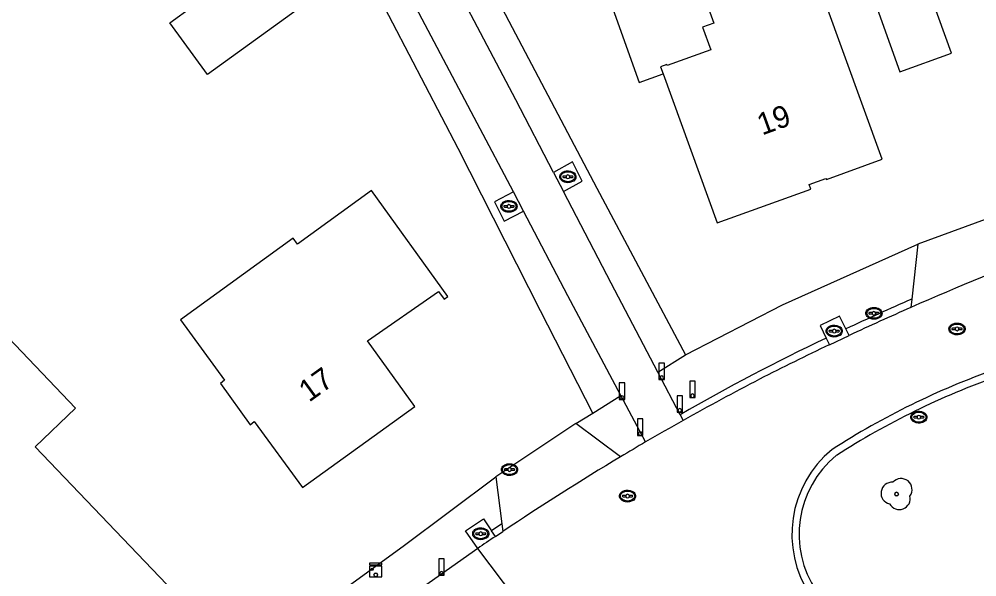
# Model space of a CAD drawing. Extents: x 194485 to 197793, y 468269 to 470822.
# Drawn here: x 197464.3 to 197516.7, y 468575.6 to 468606.2 of the extents above; entities that cross this region are included whole.
import ezdxf

# ---------------------------------------------------------------- set-up
doc = ezdxf.new("R2010")
doc.units = 0
for name, color, linetype in [('BGT grensvlak begroeid terreindeel LR', 7, 'Continuous'), ('BGT grensvlak gebouwinstallatie plus 1', 7, 'Continuous'), ('BGT grensvlak onbegroeid terreindeel', 7, 'Continuous'), ('BGT grensvlak ondersteunend wegdeel', 7, 'Continuous'), ('BGT grensvlak pand op maaiveld', 7, 'Continuous'), ('BGT grensvlak wegdeel', 7, 'Continuous'), ('BGT puntobject kast telecom kast', 7, 'Continuous'), ('BGT puntobject paal afsluitpaal', 7, 'Continuous'), ('BGT puntobject paal lichtmast', 7, 'Continuous'), ('BGT puntobject put brandkraan -put', 7, 'Continuous'), ('BGT puntobject put inspectie- rioolput', 7, 'Continuous'), ('BGT puntobject put kolk', 7, 'Continuous'), ('BGT puntobject vegetatieobject boom', 7, 'Continuous'), ('BGT tekst huisnummerreeks', 7, 'Continuous')]:
    doc.layers.add(name, color=color, linetype=linetype)

msp = doc.modelspace()

# ---------------------------------------------------------------- linework, layer by layer
at = {"layer": 'BGT grensvlak begroeid terreindeel LR'}
for p, q in [((197499.256, 468586.81), (197500.764, 468587.76)), ((197495.698, 468584.57), (197497.229, 468585.534))]:
    msp.add_line(p, q, dxfattribs=at)
at = {"layer": 'BGT grensvlak gebouwinstallatie plus 1'}
for points in [[(197472.513, 468605.971), (197480.083, 468611.466), (197482.148, 468608.621), (197474.579, 468603.126), (197472.513, 468605.971)], [(197501.906, 468607.999), (197501.434, 468609.296), (197496.506, 468607.518), (197498.23, 468602.698), (197499.538, 468603.17)]]:
    msp.add_lwpolyline(points, dxfattribs=at)
at = {"layer": 'BGT grensvlak onbegroeid terreindeel'}
for p, q in [((197506.087, 468590.502), (197513.5, 468593.838)), ((197500.764, 468587.76), (197506.087, 468590.502)), ((197509.558, 468589.19), (197509.199, 468589.891)), ((197509.739, 468588.836), (197509.558, 468589.19)), ((197508.477, 468588.679), (197508.649, 468588.318)), ((197494.758, 468584.006), (197495.698, 468584.57)), ((197490.355, 468577.817), (197490.143, 468578.131))]:
    msp.add_line(p, q, dxfattribs=at)
for points in [[(197470.225, 468645.9), (197471.953, 468642.531), (197475.894, 468634.955), (197480.604, 468626.011), (197485.896, 468615.973), (197491.095, 468606.053), (197495.911, 468596.906), (197500.764, 468587.76)], [(197495.698, 468584.57), (197492.818, 468590.183), (197488.323, 468599.086), (197483.85, 468607.682), (197478.898, 468616.807), (197474.162, 468625.899), (197469.099, 468635.083), (197464.782, 468643.129)], [(197494.082, 468596.718), (197495.105, 468597.283), (197494.585, 468598.346), (197493.543, 468597.764)], [(197491.338, 468596.695), (197490.31, 468596.156), (197490.844, 468595.095), (197491.889, 468595.643)], [(197509.199, 468589.891), (197508.144, 468589.382), (197508.477, 468588.679)], [(197480.158, 468573.542), (197485.303, 468577.29), (197490.383, 468581.091)], [(197489.384, 468577.155), (197488.721, 468578.123), (197489.701, 468578.784), (197490.143, 468578.131)]]:
    msp.add_lwpolyline(points, dxfattribs=at)
at = {"layer": 'BGT grensvlak ondersteunend wegdeel'}
msp.add_line((197490.708, 468578.513), (197490.143, 468578.131), dxfattribs=at)
for centre, radius, start, end in [((197581.846, 468434.582), 170.673, 113.73074, 115.05889), ((197555.376, 468489.467), 109.739, 115.30073, 120.01905), ((197532.332, 468545.935), 43.152, 109.5619, 122.6792), ((197512.614, 468577.929), 5.618, 129.6094, 213.7018)]:
    msp.add_arc(centre, radius, start, end, dxfattribs=at)
at = {"layer": 'BGT grensvlak pand op maaiveld'}
for points in [[(197499.538, 468603.17), (197502.495, 468595.005), (197507.635, 468596.855), (197507.543, 468597.107), (197508.46, 468597.441), (197508.486, 468597.371), (197511.547, 468598.495), (197507.373, 468609.977), (197501.906, 468607.999)], [(197512.51, 468603.283), (197515.34, 468604.304), (197513.652, 468609.007), (197510.822, 468607.986), (197512.51, 468603.283)], [(197501.906, 468607.999), (197501.565, 468607.876), (197501.684, 468607.548), (197501.732, 468607.566), (197502.318, 468605.952), (197501.709, 468605.731), (197502.159, 468604.493), (197499.763, 468603.622), (197499.745, 468603.673), (197499.401, 468603.548), (197499.538, 468603.17)], [(197473.107, 468589.695), (197475.523, 468586.378), (197475.296, 468586.191), (197476.915, 468583.933), (197477.146, 468584.124), (197479.782, 468580.492), (197485.939, 468584.945), (197483.35, 468588.527), (197487.242, 468591.24), (197487.544, 468590.821), (197487.753, 468590.967), (197483.562, 468596.767), (197479.521, 468593.831), (197479.277, 468594.165), (197473.107, 468589.695)], [(197466.622, 468568.101), (197457.058, 468578.104), (197463.355, 468584.131), (197460.49, 468587.127), (197462.942, 468589.466), (197467.351, 468584.854), (197465.142, 468582.727), (197473.158, 468574.342), (197466.622, 468568.101)]]:
    msp.add_lwpolyline(points, dxfattribs=at)
at = {"layer": 'BGT grensvlak wegdeel'}
for p, q in [((197493.543, 468597.764), (197494.082, 468596.718)), ((197491.889, 468595.643), (197491.338, 468596.695)), ((197518.451, 468595.655), (197513.5, 468593.838)), ((197513.5, 468593.838), (197513.161, 468590.824)), ((197513.161, 468590.824), (197513.11, 468590.364)), ((197508.649, 468588.318), (197509.739, 468588.836)), ((197500.475, 468584.485), (197499.256, 468586.81)), ((197498.582, 468582.992), (197497.229, 468585.534)), ((197500.475, 468584.485), (197500.64, 468584.169)), ((197494.758, 468584.006), (197490.383, 468581.091)), ((197497.215, 468582.183), (197494.758, 468584.006)), ((197490.383, 468581.091), (197490.708, 468578.513)), ((197490.708, 468578.513), (197490.762, 468578.088)), ((197490.355, 468577.817), (197490.762, 468578.088)), ((197489.384, 468577.155), (197485.459, 468574.392)), ((197492.431, 468573.161), (197489.384, 468577.155))]:
    msp.add_line(p, q, dxfattribs=at)
for points in [[(197493.543, 468597.764), (197491.472, 468601.752), (197486.556, 468611.083), (197484.321, 468615.302)], [(197491.338, 468596.695), (197489.358, 468600.475), (197484.149, 468610.33), (197482.164, 468614.065)], [(197499.256, 468586.81), (197496.695, 468591.695), (197494.082, 468596.718)], [(197497.229, 468585.534), (197494.317, 468591.007), (197491.889, 468595.643)]]:
    msp.add_lwpolyline(points, dxfattribs=at)
for centre, radius, start, end in [((197579.829, 468438.921), 165.489, 110.82977, 113.77593), ((197593.183, 468409.229), 198.044, 113.84835, 114.91913), ((197576.727, 468445.319), 158.378, 115.45779, 116.9984), ((197532.293, 468546.005), 43.473, 109.5448, 122.7168), ((197570.514, 468460.058), 142.428, 117.46325, 119.37942), ((197594.924, 468416.924), 191.99, 119.4121, 120.11963), ((197652.913, 468320.653), 304.368, 120.46783, 120.76685), ((197512.615, 468577.928), 6.019, 129.3815, 213.6944), ((197575.331, 468451.953), 151.861, 120.95684, 123.84065), ((197577.646, 468448.739), 155.823, 124.06899, 124.50111)]:
    msp.add_arc(centre, radius, start, end, dxfattribs=at)
at = {"layer": 'BGT puntobject kast telecom kast'}
msp.add_lwpolyline([(197484.137, 468576.358), (197483.461, 468576.358), (197483.461, 468576.257), (197484.137, 468576.257)], close=True, dxfattribs=at)
msp.add_lwpolyline([(197483.799, 468575.61), (197484.137, 468575.61), (197484.137, 468576.184), (197483.461, 468576.184), (197483.461, 468575.61), (197483.799, 468575.61)], dxfattribs=at)
for centre, radius in [((197483.603, 468576.015), 0.0607), ((197483.799, 468575.71), 0.1)]:
    msp.add_circle(centre, radius, dxfattribs=at)
for start, end in [(0, 180), (180, 0)]:
    msp.add_arc((197483.799, 468575.71), 0.1, start, end, dxfattribs=at)
at = {"layer": 'BGT puntobject paal afsluitpaal'}
for points in [[(197499.614, 468587.311), (197499.314, 468587.311), (197499.314, 468586.411), (197499.464, 468586.411)], [(197499.464, 468586.411), (197499.614, 468586.411), (197499.614, 468587.311)], [(197497.439, 468586.229), (197497.139, 468586.229), (197497.139, 468585.329), (197497.289, 468585.329)], [(197497.289, 468585.329), (197497.439, 468585.329), (197497.439, 468586.229)], [(197500.604, 468585.525), (197500.304, 468585.525), (197500.304, 468584.625), (197500.454, 468584.625)], [(197500.454, 468584.625), (197500.604, 468584.625), (197500.604, 468585.525)], [(197498.44, 468584.253), (197498.14, 468584.253), (197498.14, 468583.353), (197498.29, 468583.353)], [(197498.29, 468583.353), (197498.44, 468583.353), (197498.44, 468584.253)], [(197487.553, 468576.59), (197487.253, 468576.59), (197487.253, 468575.69), (197487.403, 468575.69)], [(197487.403, 468575.69), (197487.553, 468575.69), (197487.553, 468576.59)]]:
    msp.add_lwpolyline(points, dxfattribs=at)
for centre, start, end in [((197499.464, 468586.511), 0, 180), ((197499.464, 468586.511), 0, 180), ((197499.464, 468586.511), 180, 0), ((197499.464, 468586.511), 180, 270), ((197499.464, 468586.511), 270, 0), ((197497.289, 468585.429), 0, 180), ((197497.289, 468585.429), 0, 180), ((197497.289, 468585.429), 180, 0), ((197497.289, 468585.429), 180, 270), ((197497.289, 468585.429), 270, 0), ((197500.454, 468584.725), 0, 180), ((197500.454, 468584.725), 0, 180), ((197500.454, 468584.725), 180, 0), ((197500.454, 468584.725), 180, 270), ((197500.454, 468584.725), 270, 0), ((197498.29, 468583.453), 0, 180), ((197498.29, 468583.453), 0, 180), ((197498.29, 468583.453), 180, 0), ((197498.29, 468583.453), 180, 270), ((197498.29, 468583.453), 270, 0), ((197487.403, 468575.79), 0, 180), ((197487.403, 468575.79), 0, 180), ((197487.403, 468575.79), 180, 0), ((197487.403, 468575.79), 180, 270), ((197487.403, 468575.79), 270, 0)]:
    msp.add_arc(centre, 0.1, start, end, dxfattribs=at)
at = {"layer": 'BGT puntobject paal lichtmast'}
for points in [[(197501.303, 468586.323), (197501.003, 468586.323), (197501.003, 468585.423), (197501.153, 468585.423)], [(197501.153, 468585.423), (197501.303, 468585.423), (197501.303, 468586.323)]]:
    msp.add_lwpolyline(points, dxfattribs=at)
for start, end in [(0, 180), (0, 180), (180, 0), (180, 270), (270, 0)]:
    msp.add_arc((197501.153, 468585.523), 0.1, start, end, dxfattribs=at)
at = {"layer": 'BGT puntobject put brandkraan -put'}
for p, q in [((197491.036, 468581.517), (197490.879, 468581.517)), ((197490.879, 468581.442), (197491.036, 468581.442)), ((197491.379, 468581.517), (197491.222, 468581.517)), ((197491.222, 468581.442), (197491.379, 468581.442))]:
    msp.add_line(p, q, dxfattribs=at)
for centre, radius, start, end in [((197490.879, 468581.479), 0.0375, 90, 270), ((197491.129, 468581.479), 0.1, 0, 180), ((197491.129, 468581.479), 0.1, 157.9757, 180), ((197491.129, 468581.479), 0.1, 180, 202.0243), ((197491.129, 468581.479), 0.1, 180, 0), ((197491.129, 468581.479), 0.1, 0, 22.0243), ((197491.129, 468581.479), 0.1, 337.9757, 0), ((197491.379, 468581.479), 0.0375, 270, 90)]:
    msp.add_arc(centre, radius, start, end, dxfattribs=at)
msp.add_ellipse((197491.129, 468581.479), major_axis=(0.392, 0), ratio=0.689655, dxfattribs=at)
msp.add_open_spline([(197491.571, 468581.479), (197491.571, 468581.522), (197491.559, 468581.566), (197491.493, 468581.68), (197491.412, 468581.737), (197491.22, 468581.802), (197491.11, 468581.808), (197490.907, 468581.767), (197490.816, 468581.72), (197490.713, 468581.603), (197490.688, 468581.543), (197490.686, 468581.421), (197490.71, 468581.36), (197490.794, 468581.261), (197490.853, 468581.222), (197491.032, 468581.154), (197491.166, 468581.147), (197491.399, 468581.209), (197491.499, 468581.278), (197491.562, 468581.403), (197491.571, 468581.441), (197491.571, 468581.479)], degree=3, dxfattribs=at)
at = {"layer": 'BGT puntobject put inspectie- rioolput'}
for p, q in [((197511, 468590.082), (197510.843, 468590.082)), ((197510.843, 468590.007), (197511, 468590.007)), ((197511.343, 468590.082), (197511.186, 468590.082)), ((197511.186, 468590.007), (197511.343, 468590.007)), ((197515.551, 468589.226), (197515.394, 468589.226)), ((197515.394, 468589.15), (197515.551, 468589.15)), ((197515.894, 468589.226), (197515.737, 468589.226)), ((197515.737, 468589.15), (197515.894, 468589.15)), ((197513.46, 468584.389), (197513.303, 468584.389)), ((197513.303, 468584.315), (197513.46, 468584.315)), ((197513.803, 468584.389), (197513.646, 468584.389)), ((197513.646, 468584.315), (197513.803, 468584.315)), ((197497.503, 468580.065), (197497.346, 468580.065)), ((197497.346, 468579.99), (197497.503, 468579.99)), ((197497.846, 468580.065), (197497.689, 468580.065)), ((197497.689, 468579.99), (197497.846, 468579.99))]:
    msp.add_line(p, q, dxfattribs=at)
for centre, radius, start, end in [((197510.843, 468590.044), 0.0375, 90, 270), ((197511.093, 468590.044), 0.1, 0, 180), ((197511.093, 468590.044), 0.1, 157.9757, 180), ((197511.093, 468590.044), 0.1, 180, 202.0243), ((197511.093, 468590.044), 0.1, 180, 0), ((197511.093, 468590.044), 0.1, 0, 22.0243), ((197511.093, 468590.044), 0.1, 337.9757, 0), ((197511.343, 468590.044), 0.0375, 270, 90), ((197515.644, 468589.188), 0.1, 0, 180), ((197515.394, 468589.188), 0.0375, 90, 270), ((197515.644, 468589.188), 0.1, 157.9757, 180), ((197515.644, 468589.188), 0.1, 180, 202.0243), ((197515.644, 468589.188), 0.1, 180, 0), ((197515.644, 468589.188), 0.1, 0, 22.0243), ((197515.644, 468589.188), 0.1, 337.9757, 0), ((197515.894, 468589.188), 0.0375, 270, 90), ((197513.303, 468584.352), 0.0375, 90, 270), ((197513.553, 468584.352), 0.1, 0, 180), ((197513.553, 468584.352), 0.1, 157.9757, 180), ((197513.553, 468584.352), 0.1, 180, 202.0243), ((197513.553, 468584.352), 0.1, 180, 0), ((197513.553, 468584.352), 0.1, 0, 22.0243), ((197513.553, 468584.352), 0.1, 337.9757, 0), ((197513.803, 468584.352), 0.0375, 270, 90), ((197497.346, 468580.027), 0.0375, 90, 270), ((197497.596, 468580.027), 0.1, 0, 180), ((197497.596, 468580.027), 0.1, 157.9757, 180), ((197497.596, 468580.027), 0.1, 180, 202.0243), ((197497.596, 468580.027), 0.1, 180, 0), ((197497.596, 468580.027), 0.1, 0, 22.0243), ((197497.596, 468580.027), 0.1, 337.9757, 0), ((197497.846, 468580.027), 0.0375, 270, 90)]:
    msp.add_arc(centre, radius, start, end, dxfattribs=at)
for centre in [(197511.093, 468590.044), (197515.644, 468589.188), (197513.553, 468584.352), (197497.596, 468580.027)]:
    msp.add_ellipse(centre, major_axis=(0.392, 0), ratio=0.689655, dxfattribs=at)
for points in [[(197511.535, 468590.044), (197511.535, 468590.087), (197511.523, 468590.131), (197511.457, 468590.245), (197511.376, 468590.302), (197511.184, 468590.367), (197511.074, 468590.373), (197510.871, 468590.332), (197510.78, 468590.285), (197510.677, 468590.168), (197510.652, 468590.108), (197510.65, 468589.986), (197510.674, 468589.925), (197510.758, 468589.826), (197510.817, 468589.787), (197510.996, 468589.719), (197511.13, 468589.712), (197511.363, 468589.774), (197511.463, 468589.843), (197511.526, 468589.968), (197511.535, 468590.006), (197511.535, 468590.044)], [(197516.086, 468589.188), (197516.086, 468589.231), (197516.074, 468589.275), (197516.008, 468589.389), (197515.927, 468589.446), (197515.735, 468589.511), (197515.625, 468589.517), (197515.422, 468589.476), (197515.331, 468589.429), (197515.228, 468589.312), (197515.203, 468589.252), (197515.201, 468589.13), (197515.225, 468589.069), (197515.309, 468588.97), (197515.368, 468588.931), (197515.547, 468588.863), (197515.681, 468588.856), (197515.914, 468588.918), (197516.014, 468588.987), (197516.077, 468589.112), (197516.086, 468589.15), (197516.086, 468589.188)], [(197513.995, 468584.352), (197513.995, 468584.395), (197513.983, 468584.439), (197513.917, 468584.553), (197513.836, 468584.61), (197513.644, 468584.675), (197513.534, 468584.681), (197513.331, 468584.64), (197513.24, 468584.593), (197513.137, 468584.476), (197513.112, 468584.416), (197513.11, 468584.294), (197513.134, 468584.233), (197513.218, 468584.134), (197513.277, 468584.095), (197513.456, 468584.027), (197513.59, 468584.02), (197513.823, 468584.082), (197513.923, 468584.151), (197513.986, 468584.276), (197513.995, 468584.314), (197513.995, 468584.352)], [(197498.038, 468580.027), (197498.038, 468580.07), (197498.026, 468580.114), (197497.96, 468580.228), (197497.879, 468580.285), (197497.687, 468580.35), (197497.577, 468580.356), (197497.374, 468580.315), (197497.283, 468580.268), (197497.18, 468580.151), (197497.155, 468580.091), (197497.153, 468579.969), (197497.177, 468579.908), (197497.261, 468579.809), (197497.32, 468579.77), (197497.499, 468579.702), (197497.633, 468579.695), (197497.866, 468579.757), (197497.966, 468579.826), (197498.029, 468579.951), (197498.038, 468579.989), (197498.038, 468580.027)]]:
    msp.add_open_spline(points, degree=3, dxfattribs=at)
at = {"layer": 'BGT puntobject put kolk'}
for p, q in [((197494.235, 468597.568), (197494.078, 468597.568)), ((197494.078, 468597.492), (197494.235, 468597.492)), ((197494.578, 468597.568), (197494.421, 468597.568)), ((197494.421, 468597.492), (197494.578, 468597.492)), ((197491.006, 468595.943), (197490.849, 468595.943)), ((197490.849, 468595.867), (197491.006, 468595.867)), ((197491.349, 468595.943), (197491.192, 468595.943)), ((197491.192, 468595.867), (197491.349, 468595.867)), ((197508.824, 468589.109), (197508.667, 468589.109)), ((197508.667, 468589.034), (197508.824, 468589.034)), ((197509.167, 468589.109), (197509.01, 468589.109)), ((197509.01, 468589.034), (197509.167, 468589.034)), ((197489.458, 468578.001), (197489.301, 468578.001)), ((197489.301, 468577.926), (197489.458, 468577.926)), ((197489.801, 468578.001), (197489.644, 468578.001)), ((197489.644, 468577.926), (197489.801, 468577.926))]:
    msp.add_line(p, q, dxfattribs=at)
for centre, radius, start, end in [((197494.078, 468597.53), 0.0375, 90, 270), ((197494.328, 468597.53), 0.1, 0, 180), ((197494.328, 468597.53), 0.1, 157.9757, 180), ((197494.328, 468597.53), 0.1, 180, 202.0243), ((197494.328, 468597.53), 0.1, 180, 0), ((197494.328, 468597.53), 0.1, 0, 22.0243), ((197494.328, 468597.53), 0.1, 337.9757, 0), ((197494.578, 468597.53), 0.0375, 270, 90), ((197490.849, 468595.905), 0.0375, 90, 270), ((197491.099, 468595.905), 0.1, 0, 180), ((197491.099, 468595.905), 0.1, 157.9757, 180), ((197491.099, 468595.905), 0.1, 180, 202.0243), ((197491.099, 468595.905), 0.1, 180, 0), ((197491.099, 468595.905), 0.1, 0, 22.0243), ((197491.099, 468595.905), 0.1, 337.9757, 0), ((197491.349, 468595.905), 0.0375, 270, 90), ((197508.667, 468589.071), 0.0375, 90, 270), ((197508.917, 468589.071), 0.1, 0, 180), ((197508.917, 468589.071), 0.1, 157.9757, 180), ((197508.917, 468589.071), 0.1, 180, 202.0243), ((197508.917, 468589.071), 0.1, 180, 0), ((197508.917, 468589.071), 0.1, 0, 22.0243), ((197508.917, 468589.071), 0.1, 337.9757, 0), ((197509.167, 468589.071), 0.0375, 270, 90), ((197489.301, 468577.963), 0.0375, 90, 270), ((197489.551, 468577.963), 0.1, 0, 180), ((197489.551, 468577.963), 0.1, 157.9757, 180), ((197489.551, 468577.963), 0.1, 180, 202.0243), ((197489.551, 468577.963), 0.1, 180, 0), ((197489.551, 468577.963), 0.1, 0, 22.0243), ((197489.551, 468577.963), 0.1, 337.9757, 0), ((197489.801, 468577.963), 0.0375, 270, 90)]:
    msp.add_arc(centre, radius, start, end, dxfattribs=at)
for centre in [(197494.328, 468597.53), (197491.099, 468595.905), (197508.917, 468589.071), (197489.551, 468577.963)]:
    msp.add_ellipse(centre, major_axis=(0.392, 0), ratio=0.689655, dxfattribs=at)
for points in [[(197494.77, 468597.53), (197494.77, 468597.573), (197494.758, 468597.617), (197494.692, 468597.731), (197494.611, 468597.788), (197494.419, 468597.853), (197494.309, 468597.859), (197494.106, 468597.818), (197494.015, 468597.771), (197493.912, 468597.654), (197493.887, 468597.594), (197493.885, 468597.472), (197493.909, 468597.411), (197493.993, 468597.312), (197494.052, 468597.273), (197494.231, 468597.205), (197494.365, 468597.198), (197494.598, 468597.26), (197494.698, 468597.329), (197494.761, 468597.454), (197494.77, 468597.492), (197494.77, 468597.53)], [(197491.541, 468595.905), (197491.541, 468595.948), (197491.529, 468595.992), (197491.463, 468596.106), (197491.382, 468596.163), (197491.19, 468596.228), (197491.08, 468596.234), (197490.877, 468596.193), (197490.786, 468596.146), (197490.683, 468596.029), (197490.658, 468595.969), (197490.656, 468595.847), (197490.68, 468595.786), (197490.764, 468595.687), (197490.823, 468595.648), (197491.002, 468595.58), (197491.136, 468595.573), (197491.369, 468595.635), (197491.469, 468595.704), (197491.532, 468595.829), (197491.541, 468595.867), (197491.541, 468595.905)], [(197509.359, 468589.071), (197509.359, 468589.114), (197509.347, 468589.158), (197509.281, 468589.272), (197509.2, 468589.329), (197509.008, 468589.394), (197508.898, 468589.4), (197508.695, 468589.359), (197508.604, 468589.312), (197508.501, 468589.195), (197508.476, 468589.135), (197508.474, 468589.013), (197508.498, 468588.952), (197508.582, 468588.853), (197508.641, 468588.814), (197508.82, 468588.746), (197508.954, 468588.739), (197509.187, 468588.801), (197509.287, 468588.87), (197509.35, 468588.995), (197509.359, 468589.033), (197509.359, 468589.071)], [(197489.993, 468577.963), (197489.993, 468578.006), (197489.981, 468578.05), (197489.915, 468578.164), (197489.834, 468578.221), (197489.642, 468578.286), (197489.532, 468578.292), (197489.329, 468578.251), (197489.238, 468578.204), (197489.135, 468578.087), (197489.11, 468578.027), (197489.108, 468577.905), (197489.132, 468577.844), (197489.216, 468577.745), (197489.275, 468577.706), (197489.454, 468577.638), (197489.588, 468577.631), (197489.821, 468577.693), (197489.921, 468577.762), (197489.984, 468577.887), (197489.993, 468577.925), (197489.993, 468577.963)]]:
    msp.add_open_spline(points, degree=3, dxfattribs=at)
at = {"layer": 'BGT puntobject vegetatieobject boom'}
msp.add_circle((197512.331, 468580.138), 0.1, dxfattribs=at)
for centre, radius, start, end in [((197512.581, 468580.388), 0.6, 323.5446, 138.4658), ((197512.081, 468580.188), 0.6, 85.137, 257.7544), ((197512.481, 468579.888), 0.6, 208.5058, 13.8356), ((197512.331, 468580.138), 0.1, 0, 180), ((197512.331, 468580.138), 0.1, 180, 0)]:
    msp.add_arc(centre, radius, start, end, dxfattribs=at)

# ---------------------------------------------------------------- texts
at = {"layer": 'BGT tekst huisnummerreeks'}
for s, rotation, p in [('19', 20, (197504.963, 468599.786)), ('17', 35.9, (197480.146, 468585.141))]:
    msp.add_text(s, height=1.2, rotation=rotation, dxfattribs=at).set_placement(p)

doc.saveas('drawing.dxf')
